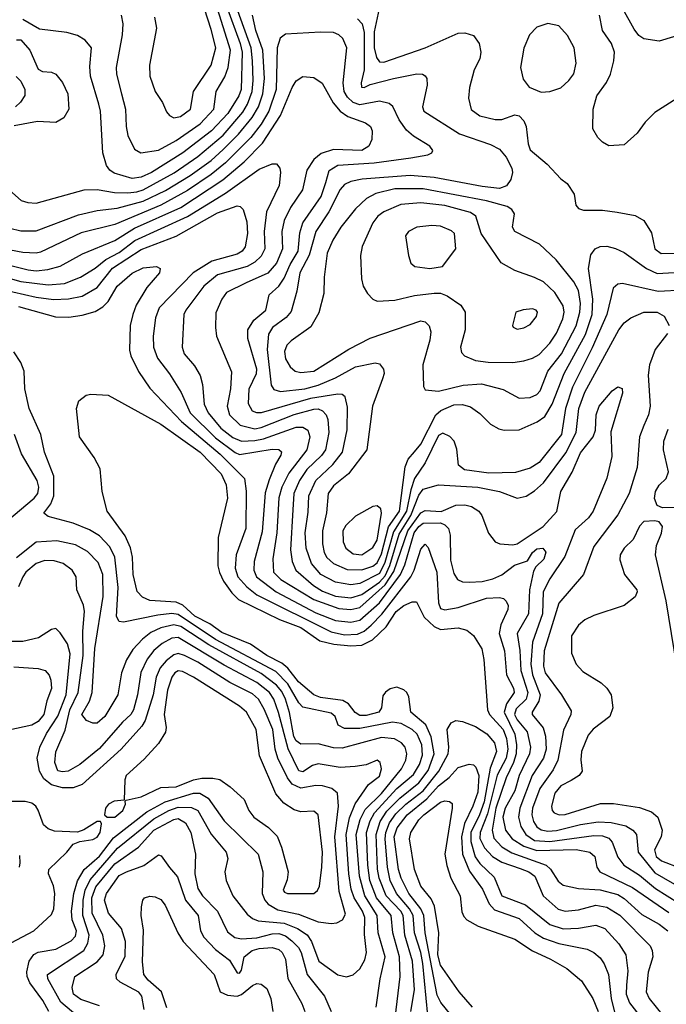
# Model space of a CAD drawing. Extents: x 997026 to 1115308, y 536381 to 619039.
# Tile 337 of 484: x 1035080 to 1038037, y 594148 to 598654. Entities that reach past the tile are written whole.
import ezdxf

# ---------------------------------------------------------------- set-up
doc = ezdxf.new("R2010")
doc.units = 0

msp = doc.modelspace()

# ---------------------------------------------------------------- linework, layer by layer
at = {"layer": '0CON20XD'}
for points in [[(1038135, 598595.8), (1038004.6, 598555.4), (1037935, 598566.4), (1037912, 598582), (1037889.9, 598609.9), (1037793.5, 598785), (1037701.8, 598861.8), (1037674.1, 598945), (1037645, 598983.8), (1037619.2, 598995), (1037565, 599004.4), (1037385, 598986.1), (1037365, 598988.2), (1037345, 599000.5), (1037237.2, 599127.2), (1037224.5, 599165), (1037216.5, 599245), (1037240.1, 599269.9), (1037283.1, 599286.9), (1037418, 599298), (1037555, 599296.9), (1037825, 599255.3), (1037955, 599264.6), (1038192, 599202)], [(1035544.6, 598675), (1035551.5, 598635), (1035549.2, 598585), (1035521.6, 598435), (1035522.7, 598405), (1035545.4, 598315), (1035563.9, 598245), (1035566.8, 598165), (1035575, 598123.8), (1035605, 598060.8), (1035634.6, 598044.6), (1035715, 598056.3), (1035795, 598101.6), (1035905, 598177.8), (1035968.3, 598245), (1035978.8, 598325), (1036018.1, 598391.9), (1036033.7, 598435), (1036043.4, 598515), (1035934.6, 598865)], [(1035696.4, 598665), (1035706.1, 598615), (1035674, 598446), (1035675.5, 598395), (1035700, 598325), (1035732.7, 598275), (1035751.8, 598231.8), (1035765.6, 598215), (1035785, 598205.3), (1035815, 598210.2), (1035861.8, 598245), (1035874.6, 598325), (1035955.2, 598445), (1035976.7, 598525), (1035955, 598608.9), (1035895, 598799.1)], [(1035034, 597874), (1035086.4, 597826.4), (1035116.6, 597816.6), (1035155, 597813.6), (1035374.7, 597875.3), (1035433.6, 597876.4), (1035513.5, 597863.5), (1035575, 597861.6), (1035615, 597865.7), (1035645, 597876), (1035786.9, 597953.1), (1035895, 598027.1), (1036010.3, 598125), (1036100.9, 598230.9), (1036122, 598268), (1036142.4, 598325), (1036147.4, 598375), (1036145.1, 598465), (1036139.3, 598525), (1036077.6, 598695)], [(1036026, 598715), (1036088.8, 598545), (1036097.7, 598505), (1036093.3, 598335), (1036082.2, 598305), (1036031.7, 598225), (1035956.8, 598145), (1035826.2, 598045), (1035683.3, 597955), (1035635, 597933.5), (1035595, 597927), (1035512, 597952), (1035492.1, 597965), (1035477, 597987), (1035460, 598045), (1035448.9, 598235), (1035442.1, 598267.9), (1035403.4, 598395), (1035401.1, 598438.9), (1035408.8, 598525), (1035380.1, 598560.1), (1035345, 598581.5), (1035295.7, 598595.7), (1035170.9, 598610.9), (1035095, 598654.8)], [(1036724.3, 598705), (1036701.2, 598598.8), (1036701.2, 598525), (1036711.6, 598481.6), (1036725, 598461.1), (1036745, 598459.1), (1036935, 598525.2), (1037085, 598591.5), (1037115, 598593.1), (1037155, 598580.8), (1037181.9, 598545), (1037188.9, 598505), (1037184.3, 598475), (1037158.6, 598425), (1037137, 598343), (1037133.1, 598295), (1037145, 598242.9), (1037185, 598213.8), (1037255, 598197.7), (1037285, 598197.1), (1037345, 598217.8), (1037365, 598214.4), (1037385, 598191.4), (1037396.9, 598165), (1037405.5, 598085), (1037415, 598058), (1037492.8, 597992.8), (1037555, 597926), (1037584.3, 597904.3), (1037615.9, 597855.9), (1037623.8, 597805), (1037635, 597790), (1037658.3, 597781.7), (1037745, 597782), (1037812.4, 597772.4), (1037895, 597758.1), (1037934.2, 597735), (1037969.1, 597679.1), (1037984.6, 597605), (1038014.4, 597584.4), (1038195, 597588.1)], [(1035035, 597700), (1035085, 597686.9), (1035155, 597688.1), (1035348.6, 597761.4), (1035435, 597780.7), (1035525, 597791.2), (1035645, 597823.1), (1035747.1, 597872.9), (1035859.4, 597940.6), (1035955, 598009.8), (1036010.4, 598059.6), (1036079.9, 598130.1), (1036143.3, 598206.7), (1036171.5, 598255), (1036192.4, 598315), (1036200, 598385), (1036191.8, 598515), (1036160.6, 598605), (1036144.5, 598675)], [(1036625, 598657.1), (1036645.6, 598635.6), (1036655.8, 598595), (1036656, 598424), (1036642.1, 598365), (1036643.1, 598345), (1036655, 598343.1), (1036683.3, 598356.7), (1036790, 598385), (1036896.2, 598406.2), (1036922.5, 598405), (1036935, 598397.5), (1036941.9, 598385), (1036943.6, 598353.6), (1036922.3, 598255), (1036927.9, 598235), (1037092, 598132), (1037232.5, 598082.5), (1037275, 598061.3), (1037305, 598025.4), (1037330.9, 597975), (1037334.3, 597955), (1037326.8, 597923.2), (1037306, 597894), (1037275, 597881.3), (1037195, 597889.8), (1036975, 597931.9), (1036865, 597940.1), (1036645.6, 597924.4), (1036595, 597913.7), (1036565, 597900), (1036545, 597877.3), (1036493.5, 597775), (1036434.1, 597685), (1036404.1, 597575.9), (1036361.7, 597495), (1036347.9, 597412.1), (1036321, 597319), (1036298.8, 597291.2), (1036235.7, 597245), (1036217.9, 597215), (1036212.3, 597145), (1036230.8, 596980.8), (1036241.6, 596961.6), (1036272.1, 596952.1), (1036384.3, 596965), (1036445, 596981.5), (1036524.9, 597015.1), (1036615, 597066), (1036705, 597082.9), (1036725, 597078.9), (1036744.5, 597055), (1036747.1, 597035), (1036739.7, 597009.7), (1036693.2, 596885), (1036667.3, 596685), (1036584.1, 596575.9), (1036515, 596521.2), (1036490.5, 596485), (1036483.2, 596396.8), (1036464.8, 596315), (1036464.4, 596255), (1036471.7, 596215), (1036485, 596192.4), (1036515, 596164.8), (1036577.3, 596137.3), (1036645, 596135.8), (1036695, 596153.5), (1036715, 596168.6), (1036735, 596209.5), (1036766.4, 596333.6), (1036817.7, 596405), (1036843, 596607), (1036856.8, 596643.2), (1036885, 596675.9), (1036915, 596712), (1036983.7, 596846.3), (1037005.4, 596865), (1037065, 596890.7), (1037105, 596893.5), (1037142.4, 596882.4), (1037185, 596851.2), (1037233.6, 596803.6), (1037271.5, 596781.5), (1037295, 596775.5), (1037365, 596776.9), (1037447.1, 596812.9), (1037481.7, 596838.3), (1037515, 596894.6), (1037569.5, 597035), (1037667.3, 597212.7), (1037697.7, 597305), (1037700.4, 597375), (1037680.6, 597515), (1037692.1, 597577.9), (1037712.5, 597605), (1037735, 597615.3), (1037765, 597617.5), (1037805, 597606.2), (1037845, 597588.2), (1037946.2, 597515), (1037995, 597493), (1038125, 597500.4)], [(1038085, 598292.5), (1037985, 598228.6), (1037940.8, 598185), (1037903.8, 598135), (1037845, 598081.2), (1037775, 598076.7), (1037745, 598093.3), (1037723.3, 598115), (1037701.2, 598155), (1037702.5, 598245), (1037719.4, 598305), (1037763.8, 598366.2), (1037781.5, 598405), (1037796.9, 598465), (1037800, 598505), (1037786.1, 598545), (1037744.6, 598605), (1037731.2, 598675)], [(1038115, 597416.1), (1037999.5, 597409.5), (1037836.1, 597446.1), (1037815, 597443.3), (1037794.5, 597425), (1037765.2, 597305), (1037697.7, 597152.3), (1037607.8, 596972.2), (1037576.1, 596875), (1037557.3, 596755), (1037455, 596627.1), (1037415, 596600.8), (1037347.7, 596582.3), (1037225, 596579.1), (1037113.8, 596593.8), (1037086.7, 596615), (1037078.9, 596688.9), (1037066.5, 596725), (1037046.5, 596746.5), (1037015, 596761.8), (1036995, 596750.4), (1036934.6, 596625.4), (1036885, 596554.7), (1036868.1, 596501.9), (1036849.7, 596405), (1036789.3, 596310.7), (1036750.2, 596169.8), (1036725, 596119.4), (1036635, 596073.4), (1036595, 596067.8), (1036525, 596079.7), (1036456.5, 596115), (1036414, 596165), (1036390.5, 596235), (1036385.6, 596305), (1036399.6, 596400.4), (1036402.1, 596475), (1036435, 596545.3), (1036511.4, 596618.6), (1036555.7, 596675), (1036577.4, 596777.4), (1036579.5, 596880.5), (1036567.9, 596927.9), (1036555, 596937.9), (1036535, 596940.9), (1036410, 596920), (1036185, 596854.8), (1036165, 596854.3), (1036145, 596863.1), (1036126, 596896), (1036129.1, 596965), (1036162.3, 597035), (1036164.4, 597055), (1036123.9, 597195), (1036123.2, 597235), (1036151.5, 597278.5), (1036205.6, 597325), (1036220.6, 597395), (1036265, 597434.7), (1036289.6, 597470.4), (1036316.7, 597533.3), (1036353.2, 597595), (1036361, 597679), (1036375.1, 597724.9), (1036459.3, 597845), (1036480.8, 597909.2), (1036496, 597964), (1036535, 597988.5), (1036701.7, 597998.3), (1036868.7, 598021.3), (1036946.7, 598035), (1036965.5, 598044.5), (1036970, 598055), (1036956, 598075), (1036881.1, 598121.1), (1036848.7, 598148.7), (1036815.4, 598195), (1036785.9, 598255.9), (1036770, 598270), (1036725, 598281.3), (1036635, 598263.9), (1036605, 598275.5), (1036578.8, 598298.8), (1036564.2, 598325), (1036559.8, 598365), (1036576.7, 598525), (1036557.2, 598567.2), (1036540, 598585), (1036514.7, 598594.7), (1036455, 598597.4), (1036295, 598588.2), (1036271.2, 598568.8), (1036257.8, 598525), (1036253, 598335), (1036219.3, 598235), (1036183.9, 598175), (1036136.7, 598115), (1036020.7, 597999.3), (1035955.3, 597944.7), (1035847.6, 597872.4), (1035725, 597805.7), (1035515, 597716.6), (1035360.9, 597679.1), (1035175, 597589.5), (1035155, 597584.8), (1035095, 597589), (1035005.5, 597605.5)], [(1037465, 598322.9), (1037505, 598324.5), (1037555, 598341.5), (1037590.8, 598375), (1037613.8, 598406.2), (1037625.4, 598455), (1037616.1, 598525), (1037585, 598581.9), (1037545, 598626), (1037495, 598637.1), (1037445, 598618.9), (1037411.8, 598585), (1037386, 598524), (1037371.1, 598435), (1037382.2, 598382.2), (1037409.4, 598345), (1037465, 598322.9)], [(1035065, 598562.3), (1035085, 598562.3), (1035126.7, 598515), (1035165, 598426.9), (1035185, 598416.9), (1035225, 598413.1), (1035245, 598404.4), (1035276.2, 598366.2), (1035299.6, 598315), (1035304.4, 598245), (1035282.5, 598205), (1035245, 598183.3), (1035161.8, 598188.2), (1035055, 598168.4)], [(1034965, 597546.9), (1035118.6, 597508.6), (1035155.2, 597504.8), (1035209.2, 597510.8), (1035265, 597525.7), (1035367.2, 597582.8), (1035515, 597643.3), (1035605, 597699.4), (1035816.3, 597795), (1036009.5, 597920.5), (1036105.9, 598004.1), (1036190.8, 598089.2), (1036272.6, 598215), (1036326.3, 598343.7), (1036345, 598374.6), (1036375, 598393.8), (1036425, 598389.6), (1036463.5, 598363.5), (1036513.6, 598273.6), (1036545.5, 598235.5), (1036581.4, 598211.4), (1036661.7, 598181.7), (1036684.6, 598165), (1036692.7, 598145), (1036690.9, 598105), (1036676.9, 598075), (1036645, 598055.2), (1036515, 598060.5), (1036458.1, 598041.9), (1036425.6, 598014.4), (1036393.5, 597965), (1036374.1, 597875), (1036318.9, 597795), (1036290.2, 597735), (1036278.5, 597685), (1036281.6, 597605), (1036255, 597540.4), (1036215, 597493.9), (1036115, 597450.4), (1036026.4, 597405), (1036003.8, 597375), (1035977.6, 597312.4), (1035974.7, 597245), (1035980.4, 597205), (1036047.9, 597042.1), (1036044.2, 596965), (1036028.2, 596885), (1036040.2, 596845), (1036088.3, 596798.3), (1036155, 596781.1), (1036185, 596787.3), (1036335, 596847.6), (1036425, 596872.3), (1036445, 596872.7), (1036464.6, 596864.6), (1036482.3, 596845), (1036489, 596825), (1036493.7, 596765), (1036478.8, 596685), (1036460.5, 596659.5), (1036393.7, 596595), (1036359.8, 596545), (1036333.5, 596485), (1036329.8, 596410.2), (1036317.7, 596227.7), (1036326.2, 596175), (1036343.6, 596135), (1036423, 596065), (1036465, 596039), (1036525, 596016), (1036595, 596008.9), (1036645, 596023.2), (1036725, 596079.8), (1036751.2, 596108.8), (1036773.2, 596156.8), (1036815, 596299.1), (1036868.5, 596385), (1036905, 596478.2), (1036925.2, 596504.8), (1036995.4, 596524.6), (1037174.8, 596514.8), (1037274.2, 596495), (1037355, 596464.7), (1037396.6, 596473.4), (1037435, 596498), (1037475, 596534.1), (1037578.1, 596671.9), (1037624.2, 596765), (1037637.6, 596875), (1037665, 596949.2), (1037820.6, 597235), (1037845, 597266.2), (1037875, 597289.3), (1037935, 597315.3), (1037995, 597315.3), (1038027.5, 597297.5), (1038049.7, 597255)], [(1035064.3, 598394.3), (1035085, 598372.7), (1035102.9, 598335), (1035102.7, 598307.3), (1035084.3, 598275.7), (1035061.1, 598255)], [(1034975, 597486.4), (1035085.3, 597455.3), (1035209.5, 597440.5), (1035285, 597446.7), (1035358.2, 597475), (1035425, 597516.7), (1035473.9, 597556.1), (1035535, 597588), (1035606.5, 597643.5), (1035847.2, 597752.8), (1036020.6, 597859.4), (1036175, 597969.1), (1036235, 597994.4), (1036255, 597994), (1036269.4, 597975), (1036272.7, 597955), (1036266.7, 597895), (1036208.8, 597775), (1036197.5, 597685), (1036201.2, 597605), (1036185, 597571.8), (1036155.6, 597544.4), (1036120.9, 597525), (1035985, 597485.6), (1035922.6, 597435), (1035839.6, 597325), (1035830.9, 597305), (1035822.7, 597155), (1035832.5, 597125), (1035879.6, 597069.6), (1035905.5, 597025), (1035916.1, 596985), (1035924.3, 596895), (1035941.3, 596855), (1036000.6, 596785), (1036055, 596742.3), (1036095, 596725.2), (1036155, 596727.7), (1036195, 596736.4), (1036345, 596789.8), (1036375, 596788.9), (1036397.5, 596775), (1036406.4, 596745), (1036393, 596685), (1036311.2, 596578.8), (1036279.2, 596515), (1036265.6, 596465.6), (1036256.5, 596305), (1036237, 596187), (1036240.2, 596125), (1036275, 596091.5), (1036425, 596000.4), (1036538.9, 595958.9), (1036595, 595954.9), (1036635, 595963.8), (1036752, 596068), (1036791.6, 596128.4), (1036854.4, 596315), (1036915, 596396.9), (1036935, 596407.7), (1037007.1, 596402.9), (1037075, 596432.6), (1037115.9, 596434.1), (1037146.4, 596426.4), (1037179.5, 596405), (1037193.3, 596385), (1037223.4, 596303.4), (1037254.4, 596264.4), (1037275.6, 596255.6), (1037335, 596250.4), (1037355, 596254.6), (1037473.5, 596335), (1037537.2, 596402.8), (1037555.4, 596495), (1037607.1, 596582.9), (1037645, 596671.5), (1037702.9, 596745), (1037712.8, 596775), (1037716.2, 596845), (1037730.4, 596885), (1037790, 596955), (1037815, 596973.8), (1037835, 596966.2), (1037837.1, 596945), (1037782.8, 596767.2), (1037787.8, 596655), (1037764.6, 596555.4), (1037702.8, 596405), (1037680.7, 596375), (1037620.3, 596319.7), (1037572.5, 596197.5), (1037504.3, 596095), (1037474.6, 596035.4), (1037470.3, 595935), (1037425.4, 595804.6), (1037417.8, 595705), (1037425.1, 595655.1), (1037459.8, 595565), (1037454.3, 595535.7), (1037423.1, 595485), (1037423.4, 595475), (1037473.9, 595413.9), (1037484.5, 595374.5), (1037487.1, 595315), (1037475.2, 595275), (1037423.6, 595195), (1037367, 595045), (1037360.7, 595005), (1037371.7, 594961.7), (1037395.2, 594925), (1037435, 594898.4), (1037505, 594892.5), (1037705, 594920.3), (1037745, 594918.5), (1037775, 594907.8), (1037790.1, 594890.1), (1037815, 594820.9), (1037843.3, 594785), (1037915, 594739.4), (1037988.5, 594678.5), (1038095, 594611.3)], [(1037365, 596921.4), (1037415, 596924.5), (1037445, 596938.2), (1037460, 596955), (1037496.1, 597045), (1037557.6, 597125), (1037625, 597252.7), (1037642.3, 597315), (1037644.1, 597355), (1037635.6, 597415), (1037615, 597453.8), (1037533.3, 597555), (1037457, 597627), (1037344.2, 597685), (1037334.3, 597705), (1037342.5, 597765), (1037330, 597785), (1037309, 597799), (1037215, 597825.4), (1036925, 597880), (1036795, 597879.4), (1036708.8, 597858.8), (1036666.2, 597835), (1036615, 597788.8), (1036548.4, 597705), (1036512.4, 597645), (1036486, 597585), (1036472.9, 597475), (1036471.3, 597401.3), (1036447.6, 597312.4), (1036411.4, 597248.6), (1036320.8, 597185), (1036301.9, 597165), (1036290.4, 597135), (1036295, 597101.2), (1036316.9, 597065), (1036339.2, 597045), (1036365, 597038.8), (1036425, 597045.3), (1036585, 597146.2), (1036683.2, 597196.8), (1036915, 597275.8), (1036935, 597271.2), (1036952.7, 597252.7), (1036960.8, 597225), (1036955, 597187.5), (1036924.4, 597075), (1036926.2, 596975), (1036935, 596960), (1036995, 596953.9), (1037107.9, 596982.1), (1037192.3, 596987.7), (1037291.5, 596961.5), (1037365, 596921.4)], [(1034995, 597420.8), (1035155, 597384.8), (1035235, 597373.6), (1035303.9, 597376.1), (1035365, 597388.7), (1035435, 597428.8), (1035505, 597516.8), (1035635, 597602.8), (1035796.3, 597663.7), (1035985, 597769.3), (1036075, 597802.2), (1036088.6, 597798.6), (1036101.6, 597785), (1036118.3, 597728.3), (1036122.1, 597675), (1036111.1, 597615), (1036097.2, 597595), (1036075, 597581.6), (1035958.8, 597548.8), (1035873.4, 597495), (1035717.5, 597335), (1035701.2, 597288.8), (1035690.7, 597205), (1035692.3, 597155), (1035709.7, 597105), (1035765, 597032.7), (1035818.4, 596948.4), (1035860, 596855), (1035975, 596739.9), (1036065, 596673.2), (1036085, 596664.5), (1036235, 596688.4), (1036265, 596686.4), (1036276.9, 596676.9), (1036275, 596660.8), (1036250.6, 596619.4), (1036221.3, 596548.7), (1036202, 596488), (1036189.5, 596310.5), (1036152.6, 596175), (1036150.2, 596135), (1036163.5, 596105), (1036253.1, 596035), (1036435, 595939.2), (1036525, 595904.8), (1036595, 595897), (1036635, 595905.8), (1036725, 595985.8), (1036821.7, 596115), (1036840.6, 596159.4), (1036884.7, 596305), (1036904.9, 596335), (1036925, 596349.3), (1037005, 596351.1), (1037025, 596342.8), (1037041.7, 596325), (1037049.1, 596295), (1037049.8, 596179.8), (1037065, 596119.5), (1037082.3, 596092.3), (1037105, 596081.9), (1037135, 596079.8), (1037195, 596083.5), (1037244.4, 596095), (1037285, 596113.5), (1037342.7, 596157.3), (1037402.3, 596177.7), (1037425.3, 596215), (1037445, 596232.8), (1037472, 596235), (1037486.6, 596216.6), (1037476.4, 596185), (1037440.5, 596149.5), (1037430.3, 596129.7), (1037412.1, 596045), (1037406.9, 595935), (1037355.2, 595845), (1037367.7, 595767.7), (1037372.2, 595675), (1037404.6, 595575), (1037395.7, 595545), (1037350, 595500), (1037342.4, 595475), (1037355, 595450.2), (1037400.2, 595395), (1037416.3, 595325), (1037412.2, 595295), (1037364.9, 595195.1), (1037345, 595124.6), (1037300.6, 595045), (1037289.4, 595005), (1037302.1, 594945), (1037332.5, 594905), (1037385, 594872.2), (1037445, 594851.7), (1037625, 594856.6), (1037686.9, 594845), (1037710.9, 594825), (1037720, 594775), (1037732.7, 594755), (1037882.1, 594682.1), (1038048.3, 594568.3)], [(1037335, 597085.8), (1037385, 597093.1), (1037425, 597104.7), (1037455, 597121.2), (1037505, 597173.3), (1037535, 597219.6), (1037563.5, 597285), (1037570.6, 597315), (1037565.2, 597345), (1037527.8, 597405), (1037475, 597453.5), (1037435, 597474.7), (1037345, 597505.4), (1037281.7, 597541.7), (1037190.2, 597675), (1037166.2, 597755), (1037141.9, 597771.9), (1037025, 597804.1), (1036915, 597815.5), (1036822.5, 597807.5), (1036745, 597774.7), (1036718.5, 597755), (1036694.7, 597725), (1036645.5, 597615.5), (1036638.9, 597575), (1036642.7, 597467.3), (1036651.2, 597435), (1036670.3, 597400.3), (1036694.3, 597375), (1036715.3, 597365.3), (1036795, 597370.3), (1036885, 597392), (1036975, 597402.4), (1037005, 597401.8), (1037035, 597390.8), (1037097.2, 597347.2), (1037117.6, 597315), (1037117.5, 597235), (1037096.1, 597155), (1037100.7, 597130.7), (1037114.4, 597115), (1037164, 597095), (1037223.1, 597086.9), (1037335, 597085.8)], [(1036955, 597514.5), (1037013.8, 597525), (1037074.2, 597605), (1037068.1, 597675), (1037055, 597687.5), (1037005, 597708.5), (1036965, 597711.5), (1036896.3, 597703.7), (1036858, 597685), (1036844.2, 597665), (1036857.5, 597575), (1036869.5, 597539.5), (1036887.5, 597525), (1036955, 597514.5)], [(1035075, 597341.4), (1035244.1, 597294.1), (1035305, 597293.3), (1035365, 597301.3), (1035425, 597318.7), (1035460.9, 597339.1), (1035485.2, 597364.8), (1035525, 597434.5), (1035595, 597493.8), (1035645, 597518.2), (1035705, 597524.2), (1035722, 597515), (1035718.6, 597495), (1035661.3, 597428.7), (1035612.9, 597347.1), (1035597.9, 597305), (1035585.4, 597254.6), (1035582.1, 597142.1), (1035587.7, 597115), (1035623.2, 597043.2), (1035675, 596967.3), (1035820, 596815), (1035996.3, 596665), (1036108.2, 596555), (1036115.7, 596495.7), (1036114.3, 596325), (1036070.4, 596205), (1036065.6, 596144.4), (1036077.6, 596105), (1036118.8, 596058.8), (1036165, 596022.3), (1036505, 595852.6), (1036565, 595839.5), (1036625, 595842.1), (1036655, 595855.8), (1036686.8, 595883.2), (1036735.9, 595934.1), (1036868.3, 596105), (1036884.5, 596135), (1036915, 596230.6), (1036935, 596254), (1036948.8, 596238.8), (1036987.6, 596125), (1036995.3, 595985.3), (1037005, 595958.9), (1037025, 595953.9), (1037085, 595964.1), (1037215, 596006), (1037275, 596010), (1037293.3, 596005), (1037305, 595993.3), (1037313.2, 595973.2), (1037312.2, 595955), (1037280.6, 595885), (1037272.7, 595845), (1037297.2, 595765), (1037306.5, 595656.5), (1037337.6, 595595), (1037341.4, 595575), (1037306.8, 595523.2), (1037296.3, 595485), (1037343.8, 595385), (1037352.4, 595335), (1037350.5, 595295), (1037338.7, 595255), (1037305.4, 595185), (1037257.7, 595045), (1037240, 594945), (1037248, 594908), (1037285, 594869), (1037330.9, 594840.9), (1037487.2, 594785), (1037507.1, 594767.1), (1037542.1, 594712.1), (1037565, 594693.1), (1037635, 594677.4), (1037735, 594672.4), (1037815, 594649.8), (1037845, 594632), (1037925, 594559), (1038005, 594515.2), (1038043.9, 594483.9)], [(1037355, 597238), (1037385, 597244), (1037415, 597258.8), (1037444, 597295), (1037448.6, 597315), (1037442, 597325), (1037425, 597330.6), (1037383.2, 597326.8), (1037348.8, 597315), (1037333.3, 597255), (1037336.4, 597246.4), (1037355, 597238)], [(1038042.4, 597217.6), (1037985.7, 597144.3), (1037960, 597075), (1037953.6, 597026.4), (1037963.3, 596885), (1037955.2, 596845), (1037933.7, 596796.3), (1037914.8, 596745.2), (1037903.5, 596605), (1037866.7, 596485), (1037815, 596387.3), (1037706.4, 596243.6), (1037658.8, 596115), (1037546.4, 595983.6), (1037478.4, 595765), (1037475.2, 595695.2), (1037483.1, 595665), (1037557.5, 595565), (1037601.7, 595491.7), (1037600, 595475), (1037566.8, 595403.2), (1037541.3, 595265), (1037519.1, 595220.9), (1037458.6, 595135), (1037425.8, 595045), (1037422.7, 595015), (1037429.8, 594985), (1037445, 594960.8), (1037465, 594946.1), (1037495, 594940.5), (1037535, 594944), (1037645, 594971.1), (1037725, 594982.8), (1037785, 594980.5), (1037851.8, 594965), (1037884.6, 594945), (1037901.6, 594925), (1037908, 594845), (1037985, 594749.6), (1038114.9, 594674.9)], [(1036797.8, 594085), (1036820, 594275), (1036817.7, 594365), (1036785.8, 594475), (1036779, 594555), (1036711.9, 594635), (1036681.6, 594715), (1036672, 594785), (1036666.3, 594935), (1036682.8, 594987.2), (1036703, 595025), (1036805, 595134.9), (1036880.8, 595199.2), (1036908.1, 595245), (1036922.5, 595287.5), (1036919, 595335), (1036897.1, 595385), (1036875, 595406.3), (1036825, 595433.8), (1036785, 595438.7), (1036635, 595410.6), (1036565, 595410.7), (1036535.8, 595425), (1036522.7, 595465), (1036505, 595480.9), (1036375, 595507.4), (1036356.9, 595526.9), (1036305.6, 595615), (1036250.9, 595670.9), (1035975, 595817.1), (1035805, 595931.4), (1035775, 595935.9), (1035711.6, 595928.4), (1035555, 595896.5), (1035535, 595900), (1035523.3, 595923.3), (1035530.4, 596055), (1035514.8, 596194.8), (1035491.9, 596241.9), (1035445, 596291.2), (1035399.9, 596319.9), (1035325, 596349.7), (1035210.9, 596380.9), (1035190.8, 596395), (1035222.3, 596437.7), (1035236.8, 596475), (1035235.7, 596565), (1035193.1, 596675), (1035176.9, 596755), (1035123.2, 596875), (1035103.7, 596965), (1035100.3, 597045), (1035084.8, 597084.8), (1035053.4, 597133.4)], [(1036869.2, 594115), (1036885.2, 594215), (1036876.9, 594345), (1036840.8, 594465), (1036833.9, 594555), (1036822.6, 594575), (1036756.4, 594645), (1036724, 594725), (1036716.6, 594766.6), (1036710.6, 594925), (1036728.8, 594985), (1036758.8, 595031.2), (1036818.2, 595091.8), (1036905, 595161), (1036947.7, 595217.7), (1036974.9, 595295), (1036961.5, 595371.5), (1036936.8, 595426.8), (1036869.3, 595485), (1036860.2, 595555), (1036850.9, 595575), (1036837.2, 595587.2), (1036805, 595598.6), (1036775, 595592.2), (1036753.1, 595576.9), (1036740.7, 595559.3), (1036735.3, 595504.7), (1036722.2, 595485), (1036665, 595469.7), (1036635, 595469.8), (1036613.8, 595483.8), (1036583.5, 595523.5), (1036558.3, 595538.3), (1036455, 595552.3), (1036425, 595563.6), (1036355, 595624), (1036305.9, 595685.9), (1036278.8, 595708.8), (1036210.5, 595745), (1036135.9, 595795.9), (1036005, 595850), (1035948.8, 595888.8), (1035880.4, 595925), (1035825.7, 595975), (1035795, 595988.6), (1035675, 595996), (1035641.3, 596011.3), (1035616.7, 596036.7), (1035599, 596115), (1035596.2, 596195), (1035587, 596237), (1035562.1, 596292.1), (1035480.4, 596405), (1035457.5, 596495), (1035448.3, 596598.3), (1035420.7, 596650.7), (1035352.9, 596745), (1035340, 596875), (1035350.8, 596909.2), (1035384.1, 596935.9), (1035405, 596940), (1035485, 596936), (1035725, 596803.2), (1035904.9, 596674.9), (1036000.7, 596575), (1036023.6, 596525), (1036030.8, 596465), (1035987.8, 596285), (1035986.7, 596155), (1035993.4, 596123.4), (1036012.6, 596085), (1036050.4, 596030.4), (1036080.5, 596000.5), (1036268.4, 595908.4), (1036365, 595872.1), (1036452.1, 595812.1), (1036516, 595796), (1036595, 595788.4), (1036645, 595791.6), (1036693.3, 595816.7), (1036755.3, 595874.7), (1036802, 595945), (1036836.6, 595973.4), (1036875, 595990.5), (1036895, 595990), (1036930.4, 595920.4), (1036975, 595877), (1037005, 595863.1), (1037085, 595870.4), (1037125, 595860), (1037155, 595835.5), (1037192.9, 595775), (1037203.4, 595726.6), (1037219.7, 595495), (1037228.8, 595475), (1037290.8, 595405), (1037305.7, 595365), (1037312.2, 595315), (1037304.3, 595275), (1037263.4, 595196.6), (1037219.7, 595020.3), (1037186.3, 594935), (1037185, 594907.1), (1037205, 594863.6), (1037241.6, 594825), (1037285, 594798.2), (1037369.4, 594769.4), (1037407.9, 594755), (1037435.2, 594735.2), (1037473.3, 594645), (1037543.1, 594583.1), (1037575, 594573.8), (1037635, 594580.5), (1037715, 594601), (1037765, 594592.5), (1037825, 594555.3), (1037963.2, 594415), (1037972.7, 594395), (1037975.3, 594365), (1037954.8, 594295), (1037945.7, 594205), (1037959.2, 594175), (1038054.7, 594055)], [(1035021.1, 596358.9), (1035146.8, 596465), (1035162.6, 596485), (1035167.1, 596515), (1035159.8, 596545), (1035087.5, 596667.5), (1035056.8, 596755)], [(1038075, 596422), (1038020.5, 596420.5), (1037995, 596431.2), (1037982.9, 596462.9), (1037988.5, 596495), (1038005, 596523.1), (1038036.3, 596553.7), (1038047.5, 596585), (1038024.6, 596685), (1038026.2, 596725), (1038045, 596779.4)], [(1036645, 596204.8), (1036695, 596238.9), (1036715, 596271.8), (1036733.9, 596395), (1036731.1, 596415), (1036715, 596429.4), (1036695, 596425.6), (1036615, 596381.5), (1036571, 596339), (1036558.2, 596315), (1036558.7, 596265), (1036571.2, 596235), (1036605, 596209.7), (1036645, 596204.8)], [(1038086, 595696), (1038036.2, 595995), (1037987.1, 596205), (1037992.8, 596247.2), (1038015, 596303.8), (1038020, 596335), (1038005, 596356.7), (1037985, 596361.2), (1037935, 596358), (1037915, 596336), (1037885.3, 596274.7), (1037845, 596235.7), (1037826.7, 596205), (1037825, 596182.5), (1037845.5, 596115), (1037902.2, 596045), (1037904.4, 596035), (1037895, 596012.5), (1037845, 595973.1), (1037705, 595927.1), (1037665, 595907.1), (1037635, 595882.5), (1037603.1, 595835), (1037602.9, 595755), (1037624.3, 595705), (1037655, 595671.4), (1037738.7, 595618.7), (1037765.8, 595595), (1037784.5, 595564.5), (1037792.5, 595505), (1037779.5, 595465), (1037703.1, 595406.9), (1037680.4, 595379.6), (1037649.2, 595305), (1037646.2, 595266.2), (1037652.2, 595215), (1037639.4, 595195), (1037602.1, 595172.1), (1037555, 595147.3), (1037527.7, 595115), (1037512.2, 595055), (1037515.4, 595035), (1037524.3, 595024.3), (1037546.7, 595015), (1037575, 595016.2), (1037736.7, 595066.7), (1037795, 595066.7), (1037915, 595048.9), (1037969.2, 595029.2), (1037997.8, 595005), (1038017.7, 594945), (1038014, 594915), (1037983.3, 594855), (1037990.4, 594825), (1038015, 594804), (1038101.4, 594771.4)], [(1036709.7, 594135), (1036728.2, 594265), (1036751.4, 594365), (1036719.7, 594475), (1036714.6, 594555), (1036657.7, 594645), (1036633.3, 594735), (1036618.8, 594925), (1036636.9, 594993.1), (1036659.8, 595040.2), (1036735, 595112.1), (1036826, 595225), (1036845.2, 595265), (1036850.5, 595295), (1036842.5, 595325), (1036826, 595345), (1036793.5, 595363.5), (1036735, 595368.5), (1036555, 595320.2), (1036515, 595322.1), (1036445, 595339.6), (1036365, 595337.8), (1036345, 595354.3), (1036334.3, 595374.3), (1036313.9, 595483.9), (1036295.8, 595545), (1036279.1, 595579.1), (1036255, 595608.3), (1036185, 595662.6), (1035945, 595792.6), (1035816.4, 595876.4), (1035785, 595884.9), (1035725, 595870.5), (1035680, 595850), (1035640.9, 595819.1), (1035598.1, 595771.9), (1035567.9, 595725), (1035545.2, 595665), (1035528.2, 595565), (1035468.8, 595465), (1035435, 595434.7), (1035415, 595434.6), (1035385, 595446.9), (1035364.3, 595475), (1035399, 595535), (1035410.7, 595575), (1035423.6, 595776.4), (1035461, 596015), (1035460.3, 596115), (1035439.5, 596169.5), (1035389.5, 596219.5), (1035335, 596250), (1035250.3, 596269.7), (1035155, 596263.1), (1035065, 596191.1)], [(1035365.7, 594075), (1035268.2, 594158.2), (1035209.3, 594265), (1035207.3, 594285), (1035372.7, 594395), (1035392.3, 594427.7), (1035397.4, 594465), (1035369.3, 594555), (1035369.9, 594625), (1035379.3, 594670.7), (1035401.9, 594718.1), (1035527.5, 594862.5), (1035693.6, 594996.4), (1035761.8, 595035), (1035805, 595049.8), (1035865, 595048.2), (1035895, 595034.2), (1035956.1, 594926.1), (1036024.7, 594845), (1036032.1, 594815), (1036017.8, 594755), (1036023.6, 594715), (1036055.4, 594645), (1036120.7, 594560.7), (1036145, 594540.7), (1036170.7, 594530.7), (1036289.3, 594519.3), (1036350.7, 594495), (1036395, 594465.3), (1036414.9, 594434.9), (1036447.6, 594345), (1036535, 594282.9), (1036575, 594273.1), (1036605, 594283.1), (1036635, 594310.5), (1036659.1, 594350.9), (1036666.6, 594385), (1036657.6, 594467.6), (1036659.1, 594545), (1036648.4, 594575), (1036609.3, 594635), (1036596.2, 594675), (1036585.3, 594745.3), (1036572.3, 594925), (1036588.3, 595001.7), (1036614.4, 595065.6), (1036675.7, 595154.3), (1036725, 595192.3), (1036735.3, 595225.3), (1036728.9, 595255), (1036715, 595265.5), (1036665, 595244.5), (1036614.2, 595235.8), (1036545, 595231.9), (1036445, 595248.1), (1036419.8, 595240.2), (1036375, 595212.2), (1036356.6, 595216.6), (1036307.6, 595317.6), (1036263.9, 595483.9), (1036241.5, 595545), (1036221.7, 595575), (1036165, 595621.1), (1036015, 595699.9), (1035805, 595826.2), (1035776.3, 595823.7), (1035731.5, 595798.5), (1035693.1, 595766.9), (1035662.7, 595727.3), (1035633.6, 595666.4), (1035618.5, 595565), (1035600.2, 595495), (1035588.6, 595475), (1035550.4, 595439.6), (1035445, 595318.1), (1035355, 595244.7), (1035301.2, 595215), (1035275, 595211.8), (1035255, 595216.9), (1035241.4, 595255), (1035245, 595303.8), (1035287.4, 595402.6), (1035309.5, 595495), (1035346.8, 595575), (1035370.6, 595745), (1035368.6, 595855), (1035376.4, 595945), (1035371.1, 595975), (1035341.5, 596045), (1035338.5, 596105), (1035320.5, 596135), (1035278.6, 596165), (1035238, 596178), (1035195, 596178.4), (1035155, 596165.3), (1035108.5, 596125), (1035093.6, 596105), (1035075, 596058.8)], [(1035345, 594713.8), (1035374.7, 594765.3), (1035445, 594826.5), (1035509.4, 594910.6), (1035661, 595029), (1035745.8, 595074.2), (1035875, 595114.2), (1035904.2, 595114.2), (1035941.7, 595091.7), (1036015, 594987.3), (1036170.6, 594835), (1036192.4, 594755), (1036189.4, 594655), (1036200.4, 594625), (1036216.1, 594606.1), (1036260.4, 594580.4), (1036355, 594561.1), (1036445, 594524.8), (1036505, 594517.5), (1036530.7, 594520.7), (1036556.4, 594535), (1036569.4, 594560.6), (1036541.4, 594665), (1036520.7, 594915), (1036538.4, 595055), (1036532.9, 595115), (1036506.9, 595135), (1036465, 595147.5), (1036435, 595149), (1036365, 595136.6), (1036326.2, 595156.2), (1036304.1, 595184.1), (1036260.2, 595275), (1036248.2, 595315), (1036237.1, 595405), (1036198.1, 595498.1), (1036171.6, 595545), (1036145, 595568.3), (1036041.2, 595621.2), (1035895, 595714.1), (1035833.9, 595743.9), (1035805, 595753.2), (1035785, 595748), (1035750.1, 595719.9), (1035722.4, 595687.6), (1035704.3, 595645.7), (1035689.8, 595565), (1035653.6, 595446.4), (1035638.6, 595421.4), (1035543.6, 595315), (1035366.2, 595153.8), (1035325, 595139.4), (1035275, 595139.2), (1035225, 595152.2), (1035189.8, 595179.8), (1035171, 595215), (1035159.3, 595275), (1035172.7, 595325), (1035203.1, 595386.9), (1035254, 595466), (1035291.8, 595565), (1035311.5, 595751.5), (1035297.9, 595797.9), (1035265, 595848.6), (1035245, 595867.1), (1035225, 595863.1), (1035165.8, 595825), (1035095, 595808), (1035045, 595809)], [(1035052.7, 595692.7), (1035164.5, 595684.5), (1035196.7, 595675), (1035214.2, 595654.2), (1035222.1, 595632.1), (1035225, 595592.5), (1035203.5, 595536.5), (1035189.6, 595475), (1035165, 595441.6), (1035135, 595424.7), (1034995, 595394.2)], [(1036425, 594654.5), (1036441.9, 594668.1), (1036450.9, 594689.1), (1036462.5, 594775), (1036464.4, 594845), (1036445.3, 595015), (1036425, 595031.5), (1036365, 595029.1), (1036335, 595037.5), (1036288.4, 595068.4), (1036250.9, 595110.9), (1036177, 595285), (1036161.9, 595405), (1036117.1, 595485), (1036085, 595511.9), (1035875, 595645.2), (1035825, 595670.5), (1035805, 595674.3), (1035789.7, 595665), (1035776.3, 595645), (1035756.6, 595585), (1035740, 595475), (1035750, 595415), (1035747, 595393), (1035715, 595341.2), (1035649.8, 595270.2), (1035566.7, 595195), (1035560.6, 595175), (1035558.3, 595081.7), (1035512.4, 595077.6), (1035485.5, 595064.5), (1035472.5, 595045), (1035467.5, 595015), (1035480, 595005), (1035515, 595004.6), (1035551.8, 595035), (1035563.6, 595063.6), (1035561.7, 595078.3), (1035567.5, 595082.5), (1035635, 595098), (1035725, 595140), (1035795, 595143.7), (1035875, 595174.6), (1035912.2, 595182.2), (1035963.1, 595183.1), (1035995, 595176.2), (1036042.8, 595142.8), (1036106.7, 595085), (1036128.1, 595035), (1036151.1, 595005), (1036217.8, 594957.8), (1036256.8, 594916.8), (1036277.8, 594867.8), (1036307.2, 594755), (1036302.7, 594717.3), (1036285, 594670), (1036290.5, 594660.5), (1036305, 594654.5), (1036425, 594654.5)], [(1036946.9, 594096.9), (1036923.7, 594335), (1036914, 594385), (1036884.9, 594475), (1036880.1, 594555), (1036863, 594585), (1036802.6, 594655), (1036774.7, 594714.7), (1036761.6, 594775), (1036751.6, 594905), (1036754.7, 594935), (1036771.4, 594978.6), (1036799.8, 595020.2), (1036845.6, 595064.4), (1036925, 595124.6), (1036997.5, 595215), (1037039.2, 595295), (1037043, 595325), (1037034.5, 595405), (1037053.9, 595436.1), (1037075, 595446.9), (1037105, 595442.9), (1037165, 595418.8), (1037215.9, 595385.9), (1037251.9, 595345), (1037260.8, 595305), (1037231.9, 595228.1), (1037203.6, 595075), (1037182.2, 595015), (1037143.3, 594935), (1037143, 594893), (1037163.2, 594823.2), (1037185, 594792.6), (1037249.3, 594729.3), (1037284.6, 594644.6), (1037393.6, 594603.6), (1037505, 594513.1), (1037565, 594493), (1037635, 594496.4), (1037715, 594510.8), (1037755.4, 594495), (1037819.3, 594425), (1037852.2, 594375), (1037861.5, 594301.5), (1037854.8, 594235.2), (1037853.1, 594195), (1037868.4, 594155), (1037954.7, 594045)], [(1037071.4, 594075), (1037006, 594156), (1036989.9, 594189.9), (1036934.9, 594475), (1036928.6, 594555), (1036914.6, 594585), (1036858.9, 594655), (1036824.6, 594725), (1036813.1, 594765), (1036793.3, 594915), (1036806.3, 594955), (1036851.6, 595015), (1036942.3, 595087.7), (1036995, 595148.4), (1037044.3, 595185.7), (1037085, 595231.4), (1037135, 595247.5), (1037155, 595243.8), (1037166.2, 595233.8), (1037179.5, 595195), (1037175, 595119.4), (1037152.1, 595055), (1037114, 594976), (1037100, 594915), (1037105.1, 594835), (1037137.8, 594757.8), (1037197.1, 594675), (1037227.1, 594607.1), (1037250.9, 594580.9), (1037365, 594540.7), (1037435.6, 594475.6), (1037475, 594450.4), (1037545, 594426.6), (1037675, 594400.3), (1037705.7, 594385.7), (1037735, 594360.4), (1037753.6, 594333.6), (1037773.5, 594285), (1037785.5, 594175), (1037807, 594087)], [(1035041.2, 594428.8), (1035144.3, 594485), (1035225, 594558.6), (1035236.8, 594585), (1035240.4, 594655), (1035235, 594690), (1035211.2, 594745), (1035213.3, 594765), (1035296, 594845), (1035325, 594881.2), (1035355, 594892.9), (1035415, 594901.5), (1035435, 594912.5), (1035447.6, 594935), (1035453.9, 594973.9), (1035450, 594985), (1035435, 594984.2), (1035373.2, 594946.8), (1035345, 594936.5), (1035239.8, 594939.8), (1035210.4, 594950.4), (1035188.9, 594968.9), (1035165, 595036.2), (1035154.2, 595054.2), (1035135, 595068.8), (1035105, 595076.2), (1035045, 595076.7)], [(1037151.5, 594135), (1037089.1, 594205), (1037005, 594327.3), (1036992.4, 594375), (1036996.2, 594475), (1036976.9, 594596.9), (1036961.2, 594631.2), (1036915, 594688.9), (1036885.6, 594765.6), (1036862.3, 594905), (1036868.6, 594935), (1036905, 594991.8), (1036928.4, 595015), (1037005, 595073.5), (1037025, 595079.1), (1037045.8, 595075.8), (1037057.3, 595067.3), (1037058.5, 595045), (1037023.8, 594835), (1037032.7, 594782.7), (1037052.2, 594725), (1037094.5, 594645), (1037101.4, 594571.4), (1037110.5, 594550.5), (1037125.6, 594535), (1037176.1, 594506.1), (1037345, 594445.4), (1037425, 594393.1), (1037508.1, 594355), (1037582, 594312), (1037649.4, 594255), (1037700.5, 594175), (1037725.2, 594115)], [(1035445, 594141), (1035359.4, 594169.4), (1035326.2, 594195), (1035319.5, 594225), (1035332, 594275), (1035435, 594342.6), (1035461.4, 594375), (1035468.9, 594415), (1035459.5, 594465), (1035410.9, 594565), (1035409.5, 594635), (1035428, 594685), (1035515, 594791.4), (1035622.8, 594867.2), (1035694.1, 594945), (1035785, 594994.2), (1035805, 594997.7), (1035838.2, 594978.2), (1035861.9, 594935), (1035883.4, 594835), (1035880.4, 594745), (1035895, 594678.1), (1035915.3, 594645), (1035985, 594573.9), (1036030.3, 594480.3), (1036064.5, 594454.5), (1036095, 594447.6), (1036165, 594452.5), (1036235, 594470.1), (1036265, 594471.8), (1036295, 594461), (1036325, 594438.4), (1036355, 594407.3), (1036367.5, 594385), (1036394.3, 594284.3), (1036474.7, 594185), (1036504.1, 594115)], [(1035079.3, 594829.3), (1035080, 594795), (1035077.5, 594775)], [(1035649.6, 594125), (1035638.5, 594185), (1035625, 594202.9), (1035539.5, 594249.5), (1035523.1, 594265), (1035520.5, 594285), (1035561.8, 594368.2), (1035564.3, 594435), (1035544.8, 594494.8), (1035486.5, 594565), (1035467.6, 594625), (1035476.8, 594655), (1035535, 594737.3), (1035567.8, 594755), (1035647.1, 594782.9), (1035715, 594832.5), (1035727.4, 594827.4), (1035764.6, 594774.6), (1035801.2, 594731.2), (1035837.7, 594625), (1035896.8, 594555), (1035906.8, 594485), (1035921.6, 594455), (1035975, 594398.6), (1036040.2, 594350.2), (1036075, 594292.2), (1036085, 594291.1), (1036095, 594304.2), (1036106.9, 594365), (1036143.2, 594395), (1036175, 594403.7), (1036235, 594407.3), (1036265, 594398.2), (1036280.9, 594385), (1036295.7, 594355), (1036306.3, 594266.3), (1036371, 594151), (1036383.3, 594115)], [(1035213, 594115), (1035185.6, 594165), (1035126.7, 594246.7), (1035114.8, 594275), (1035113.1, 594296.9), (1035123.9, 594345), (1035145, 594375.8), (1035165, 594387.3), (1035245, 594400.3), (1035315, 594439.2), (1035335, 594459.5), (1035339.2, 594485), (1035320.5, 594535), (1035316.9, 594575), (1035327.1, 594655), (1035345, 594713.8)], [(1035752.5, 594132.5), (1035728.3, 594205), (1035668.1, 594258.1), (1035648.3, 594285), (1035642.1, 594342.1), (1035646.8, 594486.8), (1035636.2, 594555), (1035636.6, 594593.4), (1035642.5, 594625), (1035651.2, 594635), (1035675, 594642.2), (1035699.7, 594640.3), (1035725, 594627.5), (1035745, 594602.2), (1035803.1, 594475), (1035828.1, 594435), (1035969.3, 594285), (1035996.7, 594205), (1036030.1, 594190.1), (1036075, 594185.7), (1036095, 594193.3), (1036145, 594234.3), (1036165, 594243.8), (1036185, 594240.6), (1036209.8, 594219.8), (1036228.1, 594175), (1036238.2, 594115)]]:
    msp.add_lwpolyline(points, dxfattribs=at)

doc.saveas('drawing.dxf')
